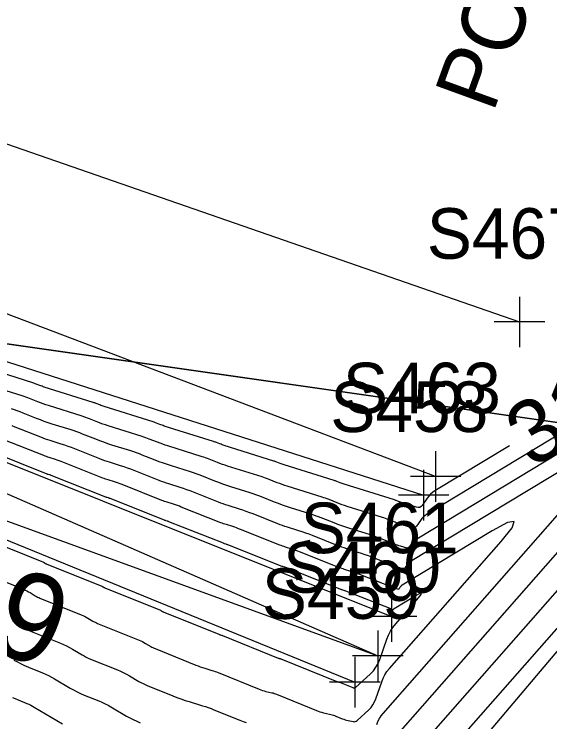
# Model space of a CAD drawing. Extents: x 816928 to 825690, y 436959 to 448212.
# Drawn here: x 819124.7 to 819167.1, y 445098.5 to 445154.4 of the extents above; entities that cross this region are included whole.
import ezdxf

# ---------------------------------------------------------------- set-up
doc = ezdxf.new("R2010")
doc.units = 0
for name, color, linetype in [('DESIGN - SCRATCH - User 1', 7, 'Continuous'), ('SURVEY - CONTOURS - Index with Text', 7, 'Continuous'), ('SURVEY - CONTOURS - Intermediate with optional Text', 7, 'Continuous'), ('SURVEY - DRAINAGE - Bridge Hydraulic Data - Points - Locators', 7, 'Continuous'), ('SURVEY - DRAINAGE - Bridge Hydraulic Data - Points - Numbers', 7, 'Continuous'), ('SURVEY - DRAINAGE - Bridge Hydraulic Data with Text', 7, 'Continuous'), ('SURVEY - DRAINAGE - Natural Features', 7, 'Continuous'), ('SURVEY - DRAINAGE - Natural Features - Points - Locators', 7, 'Continuous'), ('SURVEY - DRAINAGE - Natural Features - Points - Numbers', 7, 'Continuous'), ('SURVEY - NON-TRANSPORTATION - Features', 7, 'Continuous'), ('SURVEY - NON-TRANSPORTATION - Features - Points - Locators', 7, 'Continuous'), ('SURVEY - NON-TRANSPORTATION - Features - Points - Numbers', 7, 'Continuous'), ('SURVEY - PROPERTY - Parcels', 7, 'Continuous'), ('SURVEY - PROPERTY - Property Lines', 7, 'Continuous'), ('SURVEY - VEGETATION - Features - Points - Locators', 7, 'Continuous'), ('SURVEY - VEGETATION - Features - Points - Numbers', 7, 'Continuous'), ('SURVEY - VEGETATION - Features with Text', 7, 'Continuous')]:
    doc.layers.add(name, color=color, linetype=linetype)

msp = doc.modelspace()

# ---------------------------------------------------------------- linework, layer by layer
at = {"layer": 'DESIGN - SCRATCH - User 1'}
msp.add_lwpolyline([(818956.171, 444831.571), (819007.723, 444876.332), (819039.866, 444927.28), (819073.736, 444980.662), (819106.847, 445041.823), (819138.426, 445046.447), (819151.916, 445085.429), (819199.939, 445142.243)], dxfattribs=at)
at = {"layer": 'SURVEY - CONTOURS - Index with Text'}
for points in [[(819152.353, 445088.451), (819189.446, 445130.635), (819192.863, 445134.935), (819193.529, 445136.933), (819191.444, 445136.631), (819186.608, 445134.029), (819176.72, 445128.054)], [(819163.881, 445120.297), (819157.983, 445116.733), (819157.81, 445116.615), (819157.652, 445116.481), (819157.509, 445116.331), (819157.382, 445116.165), (819156.991, 445115.594), (819156.9, 445115.493), (819156.794, 445115.433), (819156.675, 445115.415), (819156.54, 445115.438), (819155.463, 445115.776), (819155.396, 445115.797), (819155.33, 445115.82), (819155.264, 445115.844), (819155.199, 445115.869), (819154.986, 445115.954), (819154.94, 445115.971), (819154.894, 445115.988), (819154.848, 445116.004), (819154.801, 445116.019), (819150.818, 445117.268), (819150.738, 445117.294), (819150.658, 445117.321), (819150.578, 445117.35), (819150.5, 445117.381), (819150.243, 445117.483), (819150.187, 445117.504), (819150.132, 445117.524), (819150.076, 445117.544), (819150.019, 445117.562), (819146.074, 445118.799), (819145.992, 445118.826), (819145.91, 445118.854), (819145.828, 445118.884), (819145.747, 445118.916), (819145.484, 445119.02), (819145.427, 445119.042), (819145.37, 445119.063), (819145.312, 445119.083), (819145.255, 445119.101), (819141.331, 445120.333), (819141.246, 445120.361), (819141.162, 445120.39), (819141.079, 445120.42), (819140.996, 445120.452), (819140.725, 445120.56), (819140.667, 445120.582), (819140.609, 445120.604), (819140.55, 445120.624), (819140.491, 445120.643), (819136.588, 445121.869), (819136.502, 445121.897), (819136.416, 445121.927), (819136.33, 445121.958), (819136.245, 445121.991), (819135.968, 445122.101), (819135.908, 445122.124), (819135.848, 445122.146), (819135.788, 445122.167), (819135.727, 445122.187), (819131.846, 445123.407), (819131.758, 445123.436), (819131.669, 445123.466), (819131.582, 445123.499), (819131.495, 445123.532), (819131.211, 445123.645), (819131.15, 445123.668), (819131.089, 445123.691), (819131.027, 445123.712), (819130.965, 445123.732), (819127.105, 445124.947), (819127.014, 445124.977), (819126.924, 445125.008), (819126.834, 445125.041), (819126.745, 445125.075), (819126.455, 445125.19), (819126.393, 445125.215), (819126.33, 445125.238), (819126.267, 445125.259), (819126.203, 445125.28), (819122.365, 445126.489)], [(819122.645, 445112.875), (819127.042, 445111.093), (819127.065, 445111.083), (819127.087, 445111.073), (819127.109, 445111.061), (819127.131, 445111.049), (819127.201, 445111.007), (819127.216, 445110.999), (819127.231, 445110.991), (819127.247, 445110.983), (819127.263, 445110.977), (819131.668, 445109.192), (819131.69, 445109.183), (819131.712, 445109.172), (819131.733, 445109.161), (819131.754, 445109.15), (819131.822, 445109.109), (819131.837, 445109.101), (819131.852, 445109.093), (819131.867, 445109.086), (819131.882, 445109.08), (819136.295, 445107.293), (819136.316, 445107.284), (819136.337, 445107.274), (819136.358, 445107.263), (819136.378, 445107.251), (819136.444, 445107.213), (819136.458, 445107.205), (819136.473, 445107.197), (819136.488, 445107.19), (819136.503, 445107.184), (819140.91, 445105.4), (819140.937, 445105.389), (819140.964, 445105.379), (819140.992, 445105.369), (819141.02, 445105.36), (819141.112, 445105.333), (819141.131, 445105.326), (819141.151, 445105.32), (819141.17, 445105.313), (819141.189, 445105.305), (819145.603, 445103.518), (819145.624, 445103.51), (819145.645, 445103.503), (819145.666, 445103.496), (819145.688, 445103.491), (819145.76, 445103.475), (819145.775, 445103.471), (819145.79, 445103.466), (819145.805, 445103.461), (819145.82, 445103.456), (819150.244, 445101.663), (819150.265, 445101.655), (819150.286, 445101.648), (819150.307, 445101.642), (819150.329, 445101.637), (819150.4, 445101.621), (819150.415, 445101.617), (819150.429, 445101.613), (819150.444, 445101.608), (819150.459, 445101.602), (819151.505, 445101.178), (819151.523, 445101.171), (819151.541, 445101.165), (819151.56, 445101.16), (819151.578, 445101.155), (819151.639, 445101.141), (819151.652, 445101.14), (819151.664, 445101.142), (819151.675, 445101.146), (819151.685, 445101.154), (819152.89, 445102.266), (819153.13, 445102.516), (819153.334, 445102.79), (819153.502, 445103.087), (819153.634, 445103.408), (819154.18, 445105.001), (819154.312, 445105.334), (819154.475, 445105.649), (819154.667, 445105.946), (819154.89, 445106.226), (819156.688, 445108.27), (819156.897, 445108.533), (819156.938, 445108.656), (819156.811, 445108.637), (819156.515, 445108.478), (819154.763, 445107.42), (819154.752, 445107.412), (819154.743, 445107.404), (819154.734, 445107.395), (819154.726, 445107.385), (819154.702, 445107.35), (819154.697, 445107.344), (819154.69, 445107.34), (819154.683, 445107.339), (819154.675, 445107.34), (819154.623, 445107.357), (819154.612, 445107.36), (819154.601, 445107.364), (819154.59, 445107.368), (819154.579, 445107.372), (819150.938, 445108.816), (819150.901, 445108.83), (819150.863, 445108.844), (819150.826, 445108.857), (819150.788, 445108.869), (819150.664, 445108.908), (819150.637, 445108.917), (819150.611, 445108.926), (819150.585, 445108.935), (819150.558, 445108.945), (819146.279, 445110.643), (819146.243, 445110.657), (819146.207, 445110.67), (819146.171, 445110.682), (819146.134, 445110.694), (819146.013, 445110.732), (819145.988, 445110.74), (819145.962, 445110.749), (819145.937, 445110.759), (819145.911, 445110.768), (819141.621, 445112.47), (819141.586, 445112.484), (819141.551, 445112.497), (819141.516, 445112.509), (819141.48, 445112.521), (819141.363, 445112.557), (819141.339, 445112.565), (819141.314, 445112.574), (819141.289, 445112.583), (819141.265, 445112.592), (819136.963, 445114.299), (819136.93, 445114.313), (819136.896, 445114.325), (819136.861, 445114.337), (819136.827, 445114.348), (819136.714, 445114.383), (819136.69, 445114.391), (819136.666, 445114.4), (819136.642, 445114.408), (819136.618, 445114.417), (819132.306, 445116.129), (819132.273, 445116.142), (819132.241, 445116.154), (819132.207, 445116.166), (819132.174, 445116.176), (819132.065, 445116.211), (819132.041, 445116.218), (819132.018, 445116.226), (819131.995, 445116.235), (819131.972, 445116.244), (819127.649, 445117.961), (819127.618, 445117.973), (819127.586, 445117.984), (819127.554, 445117.996), (819127.522, 445118.006), (819127.416, 445118.039), (819127.394, 445118.047), (819127.371, 445118.054), (819127.349, 445118.062), (819127.327, 445118.071), (819122.993, 445119.793)]]:
    msp.add_lwpolyline(points, dxfattribs=at)
at = {"layer": 'SURVEY - CONTOURS - Intermediate with optional Text'}
for points in [[(819180.589, 445128.919), (819157.339, 445114.87), (819157.198, 445114.775), (819157.07, 445114.666), (819156.954, 445114.544), (819156.851, 445114.409), (819156.533, 445113.945), (819156.459, 445113.863), (819156.374, 445113.814), (819156.276, 445113.799), (819156.167, 445113.819), (819155.479, 445114.034), (819155.332, 445114.082), (819155.185, 445114.132), (819155.04, 445114.185), (819154.896, 445114.241), (819154.331, 445114.465), (819154.209, 445114.512), (819154.087, 445114.556), (819153.964, 445114.599), (819153.84, 445114.639), (819151.048, 445115.514), (819150.848, 445115.579), (819150.65, 445115.647), (819150.453, 445115.719), (819150.258, 445115.794), (819149.62, 445116.047), (819149.483, 445116.1), (819149.346, 445116.15), (819149.207, 445116.198), (819149.067, 445116.243), (819146.323, 445117.104), (819146.122, 445117.169), (819145.922, 445117.238), (819145.723, 445117.311), (819145.526, 445117.387), (819144.882, 445117.642), (819144.744, 445117.696), (819144.605, 445117.746), (819144.465, 445117.795), (819144.324, 445117.84), (819141.6, 445118.696), (819141.396, 445118.762), (819141.194, 445118.831), (819140.994, 445118.905), (819140.794, 445118.982), (819140.145, 445119.239), (819140.005, 445119.293), (819139.865, 445119.345), (819139.724, 445119.393), (819139.581, 445119.44), (819136.876, 445120.29), (819136.671, 445120.356), (819136.467, 445120.426), (819136.265, 445120.5), (819136.063, 445120.578), (819135.408, 445120.838), (819135.267, 445120.893), (819135.126, 445120.945), (819134.983, 445120.994), (819134.839, 445121.04), (819132.154, 445121.885), (819131.947, 445121.952), (819131.741, 445122.023), (819131.536, 445122.098), (819131.333, 445122.176), (819130.672, 445122.439), (819130.53, 445122.494), (819130.387, 445122.546), (819130.243, 445122.596), (819130.098, 445122.643), (819127.432, 445123.482), (819127.223, 445123.55), (819127.015, 445123.622), (819126.809, 445123.697), (819126.604, 445123.777), (819125.937, 445124.042), (819125.793, 445124.097), (819125.649, 445124.15), (819125.504, 445124.2), (819125.357, 445124.248), (819122.71, 445125.082)], [(819152.869, 445092.016), (819182.895, 445126.162)], [(819174.571, 445123.808), (819156.695, 445113.008), (819156.587, 445112.934), (819156.488, 445112.851), (819156.399, 445112.757), (819156.319, 445112.653), (819156.075, 445112.296), (819156.019, 445112.233), (819155.953, 445112.196), (819155.878, 445112.184), (819155.794, 445112.199), (819155.265, 445112.365), (819155.152, 445112.401), (819155.039, 445112.44), (819154.928, 445112.481), (819154.817, 445112.524), (819153.743, 445112.949), (819153.512, 445113.039), (819153.279, 445113.123), (819153.046, 445113.204), (819152.81, 445113.28), (819151.278, 445113.76), (819150.959, 445113.864), (819150.642, 445113.973), (819150.328, 445114.087), (819150.016, 445114.208), (819148.998, 445114.611), (819148.78, 445114.696), (819148.56, 445114.776), (819148.338, 445114.852), (819148.115, 445114.925), (819146.573, 445115.409), (819146.252, 445115.512), (819145.934, 445115.622), (819145.618, 445115.737), (819145.304, 445115.859), (819144.281, 445116.264), (819144.061, 445116.349), (819143.84, 445116.43), (819143.617, 445116.507), (819143.393, 445116.579), (819141.868, 445117.058), (819141.546, 445117.163), (819141.226, 445117.273), (819140.908, 445117.389), (819140.593, 445117.511), (819139.565, 445117.919), (819139.344, 445118.004), (819139.121, 445118.086), (819138.897, 445118.163), (819138.672, 445118.236), (819137.162, 445118.71), (819136.839, 445118.815), (819136.519, 445118.926), (819136.201, 445119.042), (819135.884, 445119.164), (819134.849, 445119.575), (819134.627, 445119.661), (819134.403, 445119.743), (819134.178, 445119.821), (819133.951, 445119.894), (819132.451, 445120.366), (819132.131, 445120.47), (819131.812, 445120.58), (819131.496, 445120.695), (819131.182, 445120.817), (819130.136, 445121.232), (819129.912, 445121.319), (819129.685, 445121.402), (819129.458, 445121.48), (819129.228, 445121.555), (819127.74, 445122.023), (819127.422, 445122.127), (819127.106, 445122.236), (819126.792, 445122.35), (819126.481, 445122.471), (819125.424, 445122.891), (819125.197, 445122.979), (819124.968, 445123.062), (819124.738, 445123.142), (819124.506, 445123.217)], [(819168.552, 445118.698), (819156.051, 445111.145), (819155.975, 445111.094), (819155.906, 445111.035), (819155.844, 445110.97), (819155.788, 445110.897), (819155.618, 445110.648), (819155.578, 445110.603), (819155.532, 445110.577), (819155.48, 445110.569), (819155.421, 445110.579), (819155.051, 445110.695), (819154.972, 445110.721), (819154.893, 445110.748), (819154.815, 445110.777), (819154.737, 445110.806), (819153.016, 445111.489), (819152.745, 445111.593), (819152.473, 445111.693), (819152.198, 445111.787), (819151.922, 445111.877), (819151.017, 445112.161), (819150.824, 445112.223), (819150.631, 445112.289), (819150.441, 445112.359), (819150.251, 445112.432), (819148.314, 445113.2), (819148.045, 445113.304), (819147.774, 445113.403), (819147.501, 445113.497), (819147.226, 445113.586), (819146.326, 445113.869), (819146.134, 445113.931), (819145.943, 445113.997), (819145.753, 445114.066), (819145.565, 445114.139), (819143.613, 445114.913), (819143.345, 445115.016), (819143.076, 445115.115), (819142.804, 445115.208), (819142.531, 445115.297), (819141.636, 445115.578), (819141.445, 445115.64), (819141.255, 445115.705), (819141.066, 445115.774), (819140.879, 445115.847), (819138.912, 445116.627), (819138.646, 445116.73), (819138.378, 445116.828), (819138.108, 445116.921), (819137.837, 445117.009), (819136.947, 445117.289), (819136.756, 445117.351), (819136.568, 445117.416), (819136.38, 445117.484), (819136.193, 445117.556), (819134.212, 445118.343), (819133.947, 445118.445), (819133.681, 445118.543), (819133.412, 445118.635), (819133.142, 445118.723), (819132.257, 445119.001), (819132.068, 445119.063), (819131.881, 445119.127), (819131.694, 445119.196), (819131.509, 445119.267), (819129.512, 445120.06), (819129.249, 445120.162), (819128.984, 445120.259), (819128.717, 445120.351), (819128.449, 445120.438), (819127.569, 445120.715), (819127.381, 445120.776), (819127.194, 445120.841), (819127.009, 445120.909), (819126.824, 445120.98), (819124.813, 445121.779), (819124.552, 445121.88)], [(819153.384, 445095.58), (819176.343, 445121.689)], [(819122.21, 445110.267), (819125.449, 445108.954), (819125.585, 445108.896), (819125.718, 445108.833), (819125.849, 445108.765), (819125.978, 445108.692), (819126.394, 445108.446), (819126.484, 445108.395), (819126.575, 445108.347), (819126.669, 445108.303), (819126.764, 445108.262), (819130.022, 445106.942), (819130.156, 445106.885), (819130.288, 445106.823), (819130.417, 445106.756), (819130.544, 445106.684), (819130.954, 445106.442), (819131.043, 445106.392), (819131.134, 445106.345), (819131.226, 445106.302), (819131.32, 445106.262), (819134.597, 445104.934), (819134.73, 445104.878), (819134.859, 445104.817), (819134.987, 445104.751), (819135.112, 445104.68), (819135.517, 445104.442), (819135.605, 445104.393), (819135.694, 445104.347), (819135.785, 445104.304), (819135.877, 445104.264), (819139.096, 445102.961), (819139.267, 445102.894), (819139.44, 445102.831), (819139.614, 445102.771), (819139.789, 445102.716), (819140.365, 445102.541), (819140.487, 445102.502), (819140.609, 445102.461), (819140.73, 445102.417), (819140.85, 445102.37), (819144.088, 445101.058), (819144.222, 445101.007), (819144.358, 445100.961), (819144.496, 445100.921), (819144.636, 445100.886), (819145.094, 445100.781), (819145.192, 445100.757), (819145.288, 445100.729), (819145.383, 445100.697), (819145.477, 445100.661), (819148.761, 445099.331), (819148.896, 445099.279), (819149.033, 445099.233), (819149.171, 445099.193), (819149.311, 445099.158), (819149.772, 445099.053), (819149.871, 445099.029), (819149.968, 445099.001), (819150.063, 445098.968), (819150.158, 445098.932), (819150.672, 445098.724), (819150.783, 445098.682), (819150.895, 445098.644), (819151.009, 445098.611), (819151.124, 445098.582), (819151.533, 445098.489), (819151.618, 445098.48), (819151.697, 445098.49), (819151.771, 445098.521), (819151.84, 445098.572), (819152.758, 445099.419), (819152.941, 445099.61), (819153.096, 445099.818), (819153.224, 445100.045), (819153.325, 445100.289), (819153.788, 445101.641), (819153.9, 445101.923), (819154.038, 445102.19), (819154.202, 445102.443), (819154.391, 445102.68), (819163.24, 445112.743), (819164.091, 445113.814), (819164.256, 445114.311), (819163.737, 445114.236), (819162.533, 445113.588), (819155.407, 445109.282), (819155.364, 445109.253), (819155.325, 445109.22), (819155.289, 445109.182), (819155.257, 445109.141), (819155.16, 445108.999), (819155.137, 445108.974), (819155.111, 445108.959), (819155.081, 445108.954), (819155.048, 445108.96), (819154.837, 445109.026), (819154.792, 445109.041), (819154.747, 445109.056), (819154.702, 445109.072), (819154.658, 445109.089), (819151.977, 445110.152), (819151.823, 445110.212), (819151.668, 445110.268), (819151.512, 445110.322), (819151.355, 445110.373), (819150.84, 445110.534), (819150.73, 445110.57), (819150.621, 445110.608), (819150.513, 445110.647), (819150.405, 445110.689), (819147.297, 445111.921), (819147.144, 445111.98), (819146.991, 445112.037), (819146.836, 445112.09), (819146.68, 445112.14), (819146.17, 445112.3), (819146.061, 445112.336), (819145.953, 445112.373), (819145.845, 445112.412), (819145.738, 445112.453), (819142.617, 445113.692), (819142.466, 445113.75), (819142.313, 445113.806), (819142.16, 445113.859), (819142.006, 445113.909), (819141.5, 445114.068), (819141.392, 445114.103), (819141.284, 445114.14), (819141.178, 445114.179), (819141.072, 445114.22), (819137.938, 445115.463), (819137.788, 445115.521), (819137.637, 445115.577), (819137.485, 445115.629), (819137.332, 445115.679), (819136.83, 445115.836), (819136.723, 445115.871), (819136.617, 445115.908), (819136.511, 445115.946), (819136.406, 445115.987), (819133.259, 445117.236), (819133.11, 445117.294), (819132.961, 445117.348), (819132.81, 445117.4), (819132.658, 445117.45), (819132.161, 445117.606), (819132.055, 445117.641), (819131.949, 445117.677), (819131.845, 445117.715), (819131.74, 445117.755), (819128.581, 445119.01), (819128.433, 445119.067), (819128.285, 445119.122), (819128.136, 445119.173), (819127.985, 445119.222), (819127.492, 445119.377), (819127.387, 445119.411), (819127.283, 445119.447), (819127.179, 445119.485), (819127.076, 445119.525), (819123.903, 445120.786)], [(819153.394, 445098.274), (819153.487, 445098.509), (819153.602, 445098.732), (819153.739, 445098.942), (819153.897, 445099.14), (819169.792, 445117.216)], [(819124.59, 445106.469), (819124.825, 445106.335), (819125.587, 445105.884), (819125.751, 445105.79), (819125.919, 445105.703), (819126.09, 445105.622), (819126.265, 445105.548), (819128.377, 445104.692), (819128.623, 445104.587), (819128.864, 445104.473), (819129.101, 445104.351), (819129.334, 445104.219), (819130.087, 445103.775), (819130.25, 445103.683), (819130.416, 445103.597), (819130.585, 445103.517), (819130.757, 445103.444), (819132.9, 445102.576), (819133.143, 445102.472), (819133.382, 445102.36), (819133.616, 445102.239), (819133.846, 445102.109), (819134.59, 445101.671), (819134.751, 445101.581), (819134.915, 445101.496), (819135.082, 445101.417), (819135.252, 445101.345), (819137.282, 445100.523), (819137.598, 445100.399), (819137.915, 445100.283), (819138.236, 445100.174), (819138.559, 445100.072), (819139.618, 445099.75), (819139.844, 445099.678), (819140.068, 445099.602), (819140.29, 445099.521), (819140.511, 445099.434), (819142.574, 445098.599), (819142.821, 445098.504), (819143.072, 445098.42)], [(819124.707, 445103.365), (819124.983, 445103.208), (819125.265, 445103.062), (819125.551, 445102.927), (819125.843, 445102.802), (819126.97, 445102.346), (819127.21, 445102.243), (819127.445, 445102.133), (819127.676, 445102.013), (819127.902, 445101.885), (819129.153, 445101.147), (819129.423, 445100.994), (819129.699, 445100.851), (819129.98, 445100.719), (819130.266, 445100.597), (819131.421, 445100.129), (819131.667, 445100.024), (819131.908, 445099.91), (819132.145, 445099.788), (819132.377, 445099.657), (819133.603, 445098.936), (819133.868, 445098.787), (819134.138, 445098.648), (819134.413, 445098.518), (819134.693, 445098.399)], [(819124.603, 445100.407), (819124.813, 445100.308), (819125.027, 445100.216), (819125.732, 445099.931), (819125.881, 445099.867), (819126.028, 445099.798), (819126.173, 445099.723), (819126.315, 445099.643), (819128.557, 445098.319)]]:
    msp.add_lwpolyline(points, dxfattribs=at)
at = {"layer": 'SURVEY - DRAINAGE - Bridge Hydraulic Data - Points - Locators'}
for p, q in [((819157.101, 445118.393), (819157.101, 445114.393)), ((819159.101, 445116.393), (819155.101, 445116.393)), ((819154.553, 445108.813), (819154.553, 445104.813)), ((819156.553, 445106.813), (819152.553, 445106.813)), ((819151.657, 445103.619), (819151.657, 445099.619)), ((819153.657, 445101.619), (819149.657, 445101.619))]:
    msp.add_line(p, q, dxfattribs=at)
at = {"layer": 'SURVEY - DRAINAGE - Bridge Hydraulic Data with Text'}
msp.add_line((819072.661, 445133.081), (819153.488, 445103.692), dxfattribs=at)
for points in [[(818981.856, 445170.386), (819027.381, 445129.952), (819058.351, 445124.932), (819072.804, 445135.23), (819108.826, 445125.102), (819154.553, 445106.813)], [(818975.535, 445161.489), (819022.478, 445122.715), (819056.145, 445113.232), (819074.922, 445130.209), (819108.845, 445119.079), (819151.657, 445101.619)], [(819000.173, 445161.106), (819023.525, 445142.825), (819041.009, 445145.316), (819088.975, 445141.839), (819117.33, 445129.123), (819157.101, 445116.393)]]:
    msp.add_lwpolyline(points, dxfattribs=at)
at = {"layer": 'SURVEY - DRAINAGE - Natural Features'}
msp.add_lwpolyline([(818978.518, 445165.447), (819026.376, 445126.987), (819059.296, 445121.786), (819072.661, 445133.081), (819109.997, 445122.706), (819153.488, 445103.692)], dxfattribs=at)
at = {"layer": 'SURVEY - DRAINAGE - Natural Features - Points - Locators'}
for p, q in [((819153.488, 445105.692), (819153.488, 445101.692)), ((819155.488, 445103.692), (819151.488, 445103.692))]:
    msp.add_line(p, q, dxfattribs=at)
at = {"layer": 'SURVEY - NON-TRANSPORTATION - Features'}
msp.add_lwpolyline([(819158.05, 445117.872), (819088.932, 445144.076), (819035.901, 445154.568), (818997.299, 445172.969), (818992.372, 445174.875)], dxfattribs=at)
at = {"layer": 'SURVEY - NON-TRANSPORTATION - Features - Points - Locators'}
for p, q in [((819158.05, 445119.872), (819158.05, 445115.872)), ((819160.05, 445117.872), (819156.05, 445117.872))]:
    msp.add_line(p, q, dxfattribs=at)
at = {"layer": 'SURVEY - PROPERTY - Parcels'}
for p, q in [((819369.901, 445093.159), (818979.924, 445149.041)), ((818979.924, 445149.041), (819369.901, 445093.159))]:
    msp.add_line(p, q, dxfattribs=at)
at = {"layer": 'SURVEY - PROPERTY - Property Lines'}
msp.add_line((818979.924, 445149.041), (819369.901, 445093.159), dxfattribs=at)
at = {"layer": 'SURVEY - VEGETATION - Features - Points - Locators'}
for p, q in [((819164.688, 445132.094), (819164.688, 445128.094)), ((819166.688, 445130.094), (819162.688, 445130.094))]:
    msp.add_line(p, q, dxfattribs=at)
at = {"layer": 'SURVEY - VEGETATION - Features with Text'}
msp.add_lwpolyline([(819086.721, 445301.823), (819045.769, 445226.53), (819059.359, 445182.226), (819092.554, 445155.124), (819164.688, 445130.094)], dxfattribs=at)

# ---------------------------------------------------------------- texts
at = {"layer": 'SURVEY - CONTOURS - Index with Text'}
msp.add_text('310', height=5, rotation=31.1413, dxfattribs=at).set_placement((819165.648, 445118.443))
at = {"layer": 'SURVEY - DRAINAGE - Bridge Hydraulic Data - Points - Numbers'}
for s, p in [('S458', (819149.718, 445121.393)), ('S461', (819147.375, 445111.813)), ('S459', (819144.306, 445106.619))]:
    msp.add_text(s, height=4, dxfattribs=at).set_placement(p)
at = {"layer": 'SURVEY - DRAINAGE - Bridge Hydraulic Data with Text'}
for s, height, rotation, p in [('POT 34+84.00', 5, 70.0184, (819162.589, 445146.552)), ('L9', 7, 339.6339, (819117.562, 445106.148))]:
    msp.add_text(s, height=height, rotation=rotation, dxfattribs=at).set_placement(p)
at = {"layer": 'SURVEY - DRAINAGE - Natural Features - Points - Numbers'}
msp.add_text('S460', height=4, dxfattribs=at).set_placement((819145.979, 445108.692))
at = {"layer": 'SURVEY - NON-TRANSPORTATION - Features - Points - Numbers'}
msp.add_text('S463', height=4, dxfattribs=at).set_placement((819150.714, 445122.872))
at = {"layer": 'SURVEY - VEGETATION - Features - Points - Numbers'}
msp.add_text('S467', height=4, dxfattribs=at).set_placement((819157.352, 445135.094))

doc.saveas('drawing.dxf')
